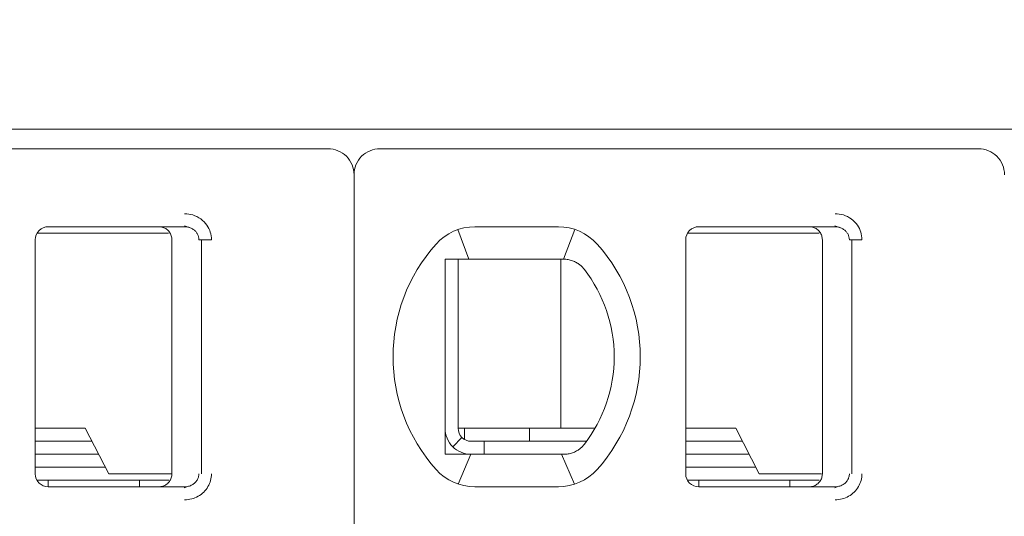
# Model space of a CAD drawing. Header units: millimetres. Extents: x -1114 to 1396, y -630 to 631.
# Tile 632 of 656: x 448.5 to 456.07, y 130.74 to 134.56. Entities that reach past the tile are written whole.
import ezdxf

# ---------------------------------------------------------------- set-up
doc = ezdxf.new("R2010")
doc.units = ezdxf.units.MM
doc.header["$MEASUREMENT"] = 0

msp = doc.modelspace()

# ---------------------------------------------------------------- linework, layer by layer
at = {"lineweight": 18}
for points, knots in [([(1038.9843, -629.7647), (1038.9843, -629.7647), (-1111.4882, -629.7647), (-1111.4882, -629.7647), (-1111.4882, -629.7647), (-1111.4882, -629.7647), (-1111.4882, 630.7883), (-1111.4882, 630.7883), (-1111.4882, 630.7883), (-1111.4882, 630.7883), (1038.9843, 630.7883), (1038.9843, 630.7883)], [0, 0, 0, 0, 0.333333, 0.333333, 0.333333, 0.333333, 0.666667, 0.666667, 0.666667, 0.666667, 1, 1, 1, 1]), ([(451.0729, 133.3657), (451.0729, 133.4187), (451.0518, 133.4696), (451.0143, 133.5071), (451.0143, 133.5071), (450.9768, 133.5446), (450.9259, 133.5657), (450.8729, 133.5657)], [0, 0, 0, 0, 0.5, 0.5, 0.5, 0.5, 1, 1, 1, 1]), ([(451.2729, 133.5657), (451.2198, 133.5657), (451.1689, 133.5446), (451.1314, 133.5071), (451.1314, 133.5071), (451.0939, 133.4696), (451.0729, 133.4187), (451.0729, 133.3657)], [0, 0, 0, 0, 0.5, 0.5, 0.5, 0.5, 1, 1, 1, 1]), ([(456.0729, 133.3657), (456.0729, 133.4187), (456.0518, 133.4696), (456.0143, 133.5071), (456.0143, 133.5071), (455.9768, 133.5446), (455.9259, 133.5657), (455.8729, 133.5657)], [0, 0, 0, 0, 0.5, 0.5, 0.5, 0.5, 1, 1, 1, 1]), ([(449.7703, 133.0657), (449.7923, 133.0658), (449.8135, 133.0626), (449.8346, 133.0558), (449.8346, 133.0558), (449.8557, 133.049), (449.8767, 133.0387), (449.8953, 133.0251), (449.8953, 133.0251), (449.9138, 133.0115), (449.9299, 132.9945), (449.9421, 132.9773), (449.9421, 132.9773), (449.9543, 132.9601), (449.9626, 132.9426), (449.9683, 132.924), (449.9683, 132.924), (449.9741, 132.9055), (449.9772, 132.886), (449.9773, 132.8657)], [0, 0, 0, 0, 0.2, 0.2, 0.2, 0.2, 0.4, 0.4, 0.4, 0.4, 0.6, 0.6, 0.6, 0.6, 0.8, 0.8, 0.8, 0.8, 1, 1, 1, 1]), ([(454.7703, 133.0657), (454.7923, 133.0658), (454.8135, 133.0626), (454.8346, 133.0558), (454.8346, 133.0558), (454.8557, 133.049), (454.8767, 133.0387), (454.8953, 133.0251), (454.8953, 133.0251), (454.9138, 133.0115), (454.9299, 132.9945), (454.9421, 132.9773), (454.9421, 132.9773), (454.9543, 132.9601), (454.9626, 132.9426), (454.9683, 132.924), (454.9683, 132.924), (454.9741, 132.9055), (454.9772, 132.886), (454.9773, 132.8657)], [0, 0, 0, 0, 0.2, 0.2, 0.2, 0.2, 0.4, 0.4, 0.4, 0.4, 0.6, 0.6, 0.6, 0.6, 0.8, 0.8, 0.8, 0.8, 1, 1, 1, 1]), ([(448.7229, 132.9657), (448.6963, 132.9657), (448.6709, 132.9551), (448.6521, 132.9364), (448.6521, 132.9364), (448.6334, 132.9176), (448.6229, 132.8922), (448.6229, 132.8657)], [0, 0, 0, 0, 0.5, 0.5, 0.5, 0.5, 1, 1, 1, 1]), ([(448.7229, 132.9657), (448.6963, 132.9657), (448.6709, 132.9551), (448.6521, 132.9364), (448.6521, 132.9364), (448.6334, 132.9176), (448.6229, 132.8922), (448.6229, 132.8657)], [0, 0, 0, 0, 0.5, 0.5, 0.5, 0.5, 1, 1, 1, 1]), ([(449.6729, 132.8657), (449.6729, 132.8761), (449.6712, 132.8865), (449.668, 132.8965), (449.668, 132.8965), (449.6648, 132.9064), (449.66, 132.9159), (449.6538, 132.9243), (449.6538, 132.9243), (449.6477, 132.9328), (449.6403, 132.9403), (449.6318, 132.9464), (449.6318, 132.9464), (449.6234, 132.9526), (449.6139, 132.9574), (449.604, 132.9607), (449.604, 132.9607), (449.594, 132.964), (449.5834, 132.9657), (449.5729, 132.9657)], [0, 0, 0, 0, 0.2, 0.2, 0.2, 0.2, 0.4, 0.4, 0.4, 0.4, 0.6, 0.6, 0.6, 0.6, 0.8, 0.8, 0.8, 0.8, 1, 1, 1, 1]), ([(449.7703, 132.9657), (449.779, 132.9657), (449.7878, 132.9647), (449.7963, 132.9628), (449.7963, 132.9628), (449.8046, 132.961), (449.8128, 132.9583), (449.8205, 132.9547), (449.8205, 132.9547), (449.8281, 132.9512), (449.8353, 132.9469), (449.8418, 132.9419), (449.8418, 132.9419), (449.848, 132.9371), (449.8536, 132.9317), (449.8586, 132.9258), (449.8586, 132.9258), (449.8631, 132.9203), (449.867, 132.9144), (449.8703, 132.9082), (449.8703, 132.9082), (449.8735, 132.902), (449.876, 132.8954), (449.8778, 132.8886), (449.8778, 132.8886), (449.8798, 132.8811), (449.8808, 132.8734), (449.8808, 132.8657)], [0, 0, 0, 0, 0.142857, 0.142857, 0.142857, 0.142857, 0.285714, 0.285714, 0.285714, 0.285714, 0.428571, 0.428571, 0.428571, 0.428571, 0.571429, 0.571429, 0.571429, 0.571429, 0.714286, 0.714286, 0.714286, 0.714286, 0.857143, 0.857143, 0.857143, 0.857143, 1, 1, 1, 1]), ([(453.7229, 132.9657), (453.6963, 132.9657), (453.6709, 132.9551), (453.6521, 132.9364), (453.6521, 132.9364), (453.6334, 132.9176), (453.6229, 132.8922), (453.6229, 132.8657)], [0, 0, 0, 0, 0.5, 0.5, 0.5, 0.5, 1, 1, 1, 1]), ([(453.7229, 132.9657), (453.6963, 132.9657), (453.6709, 132.9551), (453.6521, 132.9364), (453.6521, 132.9364), (453.6334, 132.9176), (453.6229, 132.8922), (453.6229, 132.8657)], [0, 0, 0, 0, 0.5, 0.5, 0.5, 0.5, 1, 1, 1, 1]), ([(454.6729, 132.8657), (454.6729, 132.8761), (454.6712, 132.8865), (454.668, 132.8965), (454.668, 132.8965), (454.6648, 132.9064), (454.66, 132.9159), (454.6538, 132.9243), (454.6538, 132.9243), (454.6477, 132.9328), (454.6403, 132.9403), (454.6318, 132.9464), (454.6318, 132.9464), (454.6234, 132.9526), (454.6139, 132.9574), (454.604, 132.9607), (454.604, 132.9607), (454.594, 132.964), (454.5834, 132.9657), (454.5729, 132.9657)], [0, 0, 0, 0, 0.2, 0.2, 0.2, 0.2, 0.4, 0.4, 0.4, 0.4, 0.6, 0.6, 0.6, 0.6, 0.8, 0.8, 0.8, 0.8, 1, 1, 1, 1]), ([(454.7703, 132.9657), (454.779, 132.9657), (454.7878, 132.9647), (454.7963, 132.9628), (454.7963, 132.9628), (454.8046, 132.961), (454.8128, 132.9583), (454.8205, 132.9547), (454.8205, 132.9547), (454.8281, 132.9512), (454.8353, 132.9469), (454.8418, 132.9419), (454.8418, 132.9419), (454.848, 132.9371), (454.8536, 132.9317), (454.8586, 132.9258), (454.8586, 132.9258), (454.8631, 132.9203), (454.867, 132.9144), (454.8703, 132.9082), (454.8703, 132.9082), (454.8735, 132.902), (454.876, 132.8954), (454.8778, 132.8886), (454.8778, 132.8886), (454.8798, 132.8811), (454.8808, 132.8734), (454.8808, 132.8657)], [0, 0, 0, 0, 0.142857, 0.142857, 0.142857, 0.142857, 0.285714, 0.285714, 0.285714, 0.285714, 0.428571, 0.428571, 0.428571, 0.428571, 0.571429, 0.571429, 0.571429, 0.571429, 0.714286, 0.714286, 0.714286, 0.714286, 0.857143, 0.857143, 0.857143, 0.857143, 1, 1, 1, 1]), ([(451.8343, 132.7157), (451.8276, 132.7157), (451.8208, 132.7157), (451.8139, 132.7157), (451.8139, 132.7157), (451.8071, 132.7157), (451.8003, 132.7157), (451.7935, 132.7157), (451.7935, 132.7157), (451.7866, 132.7157), (451.7797, 132.7157), (451.7729, 132.7157)], [0, 0, 0, 0, 0.333333, 0.333333, 0.333333, 0.333333, 0.666667, 0.666667, 0.666667, 0.666667, 1, 1, 1, 1]), ([(451.7729, 132.7157), (451.7729, 132.6647), (451.7729, 132.6122), (451.7729, 132.5573), (451.7729, 132.5573), (451.7729, 132.5298), (451.7729, 132.5017), (451.7729, 132.4728), (451.7729, 132.4728), (451.7729, 132.4583), (451.7729, 132.4437), (451.7729, 132.4287), (451.7729, 132.4287), (451.7729, 132.4138), (451.7729, 132.3986), (451.7729, 132.3833), (451.7729, 132.3833), (451.7729, 132.3525), (451.7729, 132.3209), (451.7729, 132.2882), (451.7729, 132.2882), (451.7729, 132.2555), (451.7729, 132.2217), (451.7729, 132.1864), (451.7729, 132.1864), (451.7729, 132.1687), (451.7729, 132.1507), (451.7729, 132.1326), (451.7729, 132.1326), (451.7729, 132.1145), (451.7729, 132.0963), (451.7729, 132.0778), (451.7729, 132.0778), (451.7729, 132.0592), (451.7729, 132.0405), (451.7729, 132.0216), (451.7729, 132.0216), (451.7729, 132.0026), (451.7729, 131.9833), (451.7729, 131.9643), (451.7729, 131.9643), (451.7729, 131.9263), (451.7729, 131.8887), (451.7729, 131.8517), (451.7729, 131.8517), (451.7729, 131.8424), (451.7729, 131.8332), (451.7729, 131.8239), (451.7729, 131.8239), (451.7729, 131.8147), (451.7729, 131.8055), (451.7729, 131.7964), (451.7729, 131.7964), (451.7729, 131.7782), (451.7729, 131.7604), (451.7729, 131.7429), (451.7729, 131.7429), (451.7729, 131.708), (451.7729, 131.6743), (451.7729, 131.6417), (451.7729, 131.6417), (451.7729, 131.6253), (451.7729, 131.6093), (451.7729, 131.5934), (451.7729, 131.5934), (451.7729, 131.5775), (451.7729, 131.5619), (451.7729, 131.5466), (451.7729, 131.5466), (451.7729, 131.5159), (451.7729, 131.4863), (451.7729, 131.4575), (451.7729, 131.4575), (451.7729, 131.4288), (451.7729, 131.4008), (451.7729, 131.3735), (451.7729, 131.3735), (451.7729, 131.3188), (451.7729, 131.2665), (451.7729, 131.2157)], [0, 0, 0, 0, 0.05, 0.05, 0.05, 0.05, 0.1, 0.1, 0.1, 0.1, 0.15, 0.15, 0.15, 0.15, 0.2, 0.2, 0.2, 0.2, 0.25, 0.25, 0.25, 0.25, 0.3, 0.3, 0.3, 0.3, 0.35, 0.35, 0.35, 0.35, 0.4, 0.4, 0.4, 0.4, 0.45, 0.45, 0.45, 0.45, 0.5, 0.5, 0.5, 0.5, 0.55, 0.55, 0.55, 0.55, 0.6, 0.6, 0.6, 0.6, 0.65, 0.65, 0.65, 0.65, 0.7, 0.7, 0.7, 0.7, 0.75, 0.75, 0.75, 0.75, 0.8, 0.8, 0.8, 0.8, 0.85, 0.85, 0.85, 0.85, 0.9, 0.9, 0.9, 0.9, 0.95, 0.95, 0.95, 0.95, 1, 1, 1, 1]), ([(452.002, 132.7157), (451.9969, 132.7157), (451.9917, 132.7157), (451.9864, 132.7157), (451.9864, 132.7157), (451.9811, 132.7157), (451.9758, 132.7157), (451.9704, 132.7157), (451.9704, 132.7157), (451.965, 132.7157), (451.9595, 132.7157), (451.9539, 132.7157), (451.9539, 132.7157), (451.9482, 132.7157), (451.9424, 132.7157), (451.9365, 132.7157), (451.9365, 132.7157), (451.9305, 132.7157), (451.9243, 132.7157), (451.9181, 132.7157), (451.9181, 132.7157), (451.9118, 132.7157), (451.9054, 132.7157), (451.8988, 132.7157), (451.8988, 132.7157), (451.8922, 132.7157), (451.8854, 132.7157), (451.8785, 132.7157), (451.8785, 132.7157), (451.8715, 132.7157), (451.8644, 132.7157), (451.857, 132.7157), (451.857, 132.7157), (451.8497, 132.7157), (451.8421, 132.7157), (451.8343, 132.7157)], [0, 0, 0, 0, 0.111111, 0.111111, 0.111111, 0.111111, 0.222222, 0.222222, 0.222222, 0.222222, 0.333333, 0.333333, 0.333333, 0.333333, 0.444444, 0.444444, 0.444444, 0.444444, 0.555556, 0.555556, 0.555556, 0.555556, 0.666667, 0.666667, 0.666667, 0.666667, 0.777778, 0.777778, 0.777778, 0.777778, 0.888889, 0.888889, 0.888889, 0.888889, 1, 1, 1, 1]), ([(452.6437, 132.7157), (452.6481, 132.7157), (452.6527, 132.7157), (452.6573, 132.7157), (452.6573, 132.7157), (452.6618, 132.7157), (452.6665, 132.7157), (452.6712, 132.7157), (452.6712, 132.7157), (452.6759, 132.7157), (452.6805, 132.7157), (452.6852, 132.7157)], [0, 0, 0, 0, 0.333333, 0.333333, 0.333333, 0.333333, 0.666667, 0.666667, 0.666667, 0.666667, 1, 1, 1, 1]), ([(452.6852, 132.7157), (452.6965, 132.7157), (452.7077, 132.7147), (452.7188, 132.7128), (452.7188, 132.7128), (452.7299, 132.7109), (452.7409, 132.7081), (452.7516, 132.7043), (452.7516, 132.7043), (452.7623, 132.7006), (452.7728, 132.6958), (452.7829, 132.6902)], [0, 0, 0, 0, 0.333333, 0.333333, 0.333333, 0.333333, 0.666667, 0.666667, 0.666667, 0.666667, 1, 1, 1, 1]), ([(452.7829, 132.6902), (452.7912, 132.6856), (452.799, 132.6804), (452.8063, 132.6749), (452.8063, 132.6749), (452.8136, 132.6693), (452.8204, 132.6633), (452.8266, 132.6571), (452.8266, 132.6571), (452.8329, 132.6509), (452.8385, 132.6445), (452.8436, 132.6379)], [0, 0, 0, 0, 0.333333, 0.333333, 0.333333, 0.333333, 0.666667, 0.666667, 0.666667, 0.666667, 1, 1, 1, 1]), ([(451.7729, 131.4157), (451.7729, 131.3626), (451.7939, 131.3117), (451.8314, 131.2742), (451.8314, 131.2742), (451.8689, 131.2367), (451.9198, 131.2157), (451.9729, 131.2157)], [0, 0, 0, 0, 0.5, 0.5, 0.5, 0.5, 1, 1, 1, 1]), ([(451.8729, 131.4157), (451.8729, 131.3891), (451.8834, 131.3637), (451.9021, 131.3449), (451.9021, 131.3449), (451.9209, 131.3262), (451.9463, 131.3157), (451.9729, 131.3157)], [0, 0, 0, 0, 0.5, 0.5, 0.5, 0.5, 1, 1, 1, 1]), ([(452.7829, 131.2411), (452.7728, 131.2355), (452.7623, 131.2307), (452.7516, 131.227), (452.7516, 131.227), (452.7408, 131.2232), (452.7299, 131.2204), (452.7188, 131.2185), (452.7188, 131.2185), (452.7077, 131.2166), (452.6965, 131.2157), (452.6852, 131.2157)], [0, 0, 0, 0, 0.333333, 0.333333, 0.333333, 0.333333, 0.666667, 0.666667, 0.666667, 0.666667, 1, 1, 1, 1]), ([(452.8436, 131.2934), (452.8382, 131.2865), (452.8324, 131.2799), (452.8261, 131.2737), (452.8261, 131.2737), (452.8198, 131.2674), (452.813, 131.2615), (452.8058, 131.2561), (452.8058, 131.2561), (452.7986, 131.2506), (452.791, 131.2456), (452.7829, 131.2411)], [0, 0, 0, 0, 0.333333, 0.333333, 0.333333, 0.333333, 0.666667, 0.666667, 0.666667, 0.666667, 1, 1, 1, 1]), ([(451.7729, 131.2157), (451.7797, 131.2157), (451.7866, 131.2157), (451.7935, 131.2157), (451.7935, 131.2157), (451.8003, 131.2157), (451.8071, 131.2157), (451.8139, 131.2157), (451.8139, 131.2157), (451.8208, 131.2157), (451.8276, 131.2157), (451.8343, 131.2157)], [0, 0, 0, 0, 0.333333, 0.333333, 0.333333, 0.333333, 0.666667, 0.666667, 0.666667, 0.666667, 1, 1, 1, 1]), ([(451.8343, 131.2157), (451.8421, 131.2157), (451.8497, 131.2157), (451.857, 131.2157), (451.857, 131.2157), (451.8644, 131.2157), (451.8715, 131.2157), (451.8785, 131.2157), (451.8785, 131.2157), (451.8854, 131.2157), (451.8922, 131.2157), (451.8988, 131.2157), (451.8988, 131.2157), (451.9054, 131.2157), (451.9118, 131.2157), (451.9181, 131.2157), (451.9181, 131.2157), (451.9243, 131.2157), (451.9305, 131.2157), (451.9364, 131.2157), (451.9364, 131.2157), (451.9424, 131.2157), (451.9482, 131.2157), (451.9539, 131.2157), (451.9539, 131.2157), (451.9595, 131.2157), (451.965, 131.2157), (451.9704, 131.2157), (451.9704, 131.2157), (451.9758, 131.2157), (451.9811, 131.2157), (451.9864, 131.2157), (451.9864, 131.2157), (451.9917, 131.2157), (451.9969, 131.2157), (452.002, 131.2157)], [0, 0, 0, 0, 0.111111, 0.111111, 0.111111, 0.111111, 0.222222, 0.222222, 0.222222, 0.222222, 0.333333, 0.333333, 0.333333, 0.333333, 0.444444, 0.444444, 0.444444, 0.444444, 0.555556, 0.555556, 0.555556, 0.555556, 0.666667, 0.666667, 0.666667, 0.666667, 0.777778, 0.777778, 0.777778, 0.777778, 0.888889, 0.888889, 0.888889, 0.888889, 1, 1, 1, 1]), ([(452.6852, 131.2157), (452.6805, 131.2157), (452.6758, 131.2157), (452.6712, 131.2157), (452.6712, 131.2157), (452.6665, 131.2157), (452.6618, 131.2157), (452.6572, 131.2157), (452.6572, 131.2157), (452.6526, 131.2157), (452.6481, 131.2157), (452.6437, 131.2157)], [0, 0, 0, 0, 0.333333, 0.333333, 0.333333, 0.333333, 0.666667, 0.666667, 0.666667, 0.666667, 1, 1, 1, 1]), ([(448.6229, 131.0657), (448.6229, 131.0391), (448.6334, 131.0137), (448.6521, 130.9949), (448.6521, 130.9949), (448.6709, 130.9762), (448.6963, 130.9657), (448.7229, 130.9657)], [0, 0, 0, 0, 0.5, 0.5, 0.5, 0.5, 1, 1, 1, 1]), ([(448.6229, 131.0657), (448.6229, 131.0391), (448.6334, 131.0137), (448.6521, 130.9949), (448.6521, 130.9949), (448.6709, 130.9762), (448.6963, 130.9657), (448.7229, 130.9657)], [0, 0, 0, 0, 0.5, 0.5, 0.5, 0.5, 1, 1, 1, 1]), ([(449.6729, 131.0657), (449.6729, 131.0552), (449.6712, 131.0448), (449.668, 131.0348), (449.668, 131.0348), (449.6648, 131.0249), (449.66, 131.0154), (449.6538, 131.007), (449.6538, 131.007), (449.6477, 130.9985), (449.6403, 130.991), (449.6318, 130.9849), (449.6318, 130.9849), (449.6234, 130.9787), (449.6139, 130.9739), (449.604, 130.9706), (449.604, 130.9706), (449.594, 130.9673), (449.5834, 130.9657), (449.5729, 130.9657)], [0, 0, 0, 0, 0.2, 0.2, 0.2, 0.2, 0.4, 0.4, 0.4, 0.4, 0.6, 0.6, 0.6, 0.6, 0.8, 0.8, 0.8, 0.8, 1, 1, 1, 1]), ([(449.8808, 131.0657), (449.8808, 131.0572), (449.8795, 131.0487), (449.8772, 131.0405), (449.8772, 131.0405), (449.8748, 131.0323), (449.8714, 131.0244), (449.8669, 131.0171), (449.8669, 131.0171), (449.8623, 131.0097), (449.8567, 131.0028), (449.8502, 130.9967), (449.8502, 130.9967), (449.8436, 130.9904), (449.8362, 130.9849), (449.8281, 130.9805), (449.8281, 130.9805), (449.8196, 130.9757), (449.8103, 130.972), (449.8008, 130.9695), (449.8008, 130.9695), (449.7908, 130.967), (449.7805, 130.9657), (449.7703, 130.9657)], [0, 0, 0, 0, 0.166667, 0.166667, 0.166667, 0.166667, 0.333333, 0.333333, 0.333333, 0.333333, 0.5, 0.5, 0.5, 0.5, 0.666667, 0.666667, 0.666667, 0.666667, 0.833333, 0.833333, 0.833333, 0.833333, 1, 1, 1, 1]), ([(449.9773, 131.0657), (449.9773, 131.0483), (449.9751, 131.0315), (449.9706, 131.0149), (449.9706, 131.0149), (449.966, 130.9984), (449.9592, 130.9821), (449.9504, 130.967), (449.9504, 130.967), (449.9416, 130.9518), (449.9308, 130.938), (449.9179, 130.9254), (449.9179, 130.9254), (449.9051, 130.9129), (449.8902, 130.9018), (449.8745, 130.8928), (449.8745, 130.8928), (449.8588, 130.8839), (449.8423, 130.8773), (449.825, 130.8727), (449.825, 130.8727), (449.8076, 130.8682), (449.7894, 130.8658), (449.7703, 130.8657)], [0, 0, 0, 0, 0.166667, 0.166667, 0.166667, 0.166667, 0.333333, 0.333333, 0.333333, 0.333333, 0.5, 0.5, 0.5, 0.5, 0.666667, 0.666667, 0.666667, 0.666667, 0.833333, 0.833333, 0.833333, 0.833333, 1, 1, 1, 1]), ([(453.6229, 131.0657), (453.6229, 131.0391), (453.6334, 131.0137), (453.6521, 130.9949), (453.6521, 130.9949), (453.6709, 130.9762), (453.6963, 130.9657), (453.7229, 130.9657)], [0, 0, 0, 0, 0.5, 0.5, 0.5, 0.5, 1, 1, 1, 1]), ([(453.6229, 131.0657), (453.6229, 131.0391), (453.6334, 131.0137), (453.6521, 130.9949), (453.6521, 130.9949), (453.6709, 130.9762), (453.6963, 130.9657), (453.7229, 130.9657)], [0, 0, 0, 0, 0.5, 0.5, 0.5, 0.5, 1, 1, 1, 1]), ([(454.6729, 131.0657), (454.6729, 131.0552), (454.6712, 131.0448), (454.668, 131.0348), (454.668, 131.0348), (454.6648, 131.0249), (454.66, 131.0154), (454.6538, 131.007), (454.6538, 131.007), (454.6477, 130.9985), (454.6403, 130.991), (454.6318, 130.9849), (454.6318, 130.9849), (454.6234, 130.9787), (454.6139, 130.9739), (454.604, 130.9706), (454.604, 130.9706), (454.594, 130.9673), (454.5834, 130.9657), (454.5729, 130.9657)], [0, 0, 0, 0, 0.2, 0.2, 0.2, 0.2, 0.4, 0.4, 0.4, 0.4, 0.6, 0.6, 0.6, 0.6, 0.8, 0.8, 0.8, 0.8, 1, 1, 1, 1]), ([(454.8808, 131.0657), (454.8808, 131.0572), (454.8795, 131.0487), (454.8772, 131.0405), (454.8772, 131.0405), (454.8748, 131.0323), (454.8714, 131.0244), (454.8669, 131.0171), (454.8669, 131.0171), (454.8623, 131.0097), (454.8567, 131.0028), (454.8502, 130.9967), (454.8502, 130.9967), (454.8436, 130.9904), (454.8362, 130.9849), (454.8281, 130.9805), (454.8281, 130.9805), (454.8196, 130.9757), (454.8103, 130.972), (454.8008, 130.9695), (454.8008, 130.9695), (454.7908, 130.967), (454.7805, 130.9657), (454.7703, 130.9657)], [0, 0, 0, 0, 0.166667, 0.166667, 0.166667, 0.166667, 0.333333, 0.333333, 0.333333, 0.333333, 0.5, 0.5, 0.5, 0.5, 0.666667, 0.666667, 0.666667, 0.666667, 0.833333, 0.833333, 0.833333, 0.833333, 1, 1, 1, 1]), ([(454.9773, 131.0657), (454.9773, 131.0483), (454.9751, 131.0315), (454.9706, 131.0149), (454.9706, 131.0149), (454.966, 130.9984), (454.9592, 130.9821), (454.9504, 130.967), (454.9504, 130.967), (454.9416, 130.9518), (454.9308, 130.938), (454.9179, 130.9254), (454.9179, 130.9254), (454.9051, 130.9129), (454.8902, 130.9018), (454.8745, 130.8928), (454.8745, 130.8928), (454.8588, 130.8839), (454.8423, 130.8773), (454.825, 130.8727), (454.825, 130.8727), (454.8076, 130.8682), (454.7894, 130.8658), (454.7703, 130.8657)], [0, 0, 0, 0, 0.166667, 0.166667, 0.166667, 0.166667, 0.333333, 0.333333, 0.333333, 0.333333, 0.5, 0.5, 0.5, 0.5, 0.666667, 0.666667, 0.666667, 0.666667, 0.833333, 0.833333, 0.833333, 0.833333, 1, 1, 1, 1])]:
    msp.add_open_spline(points, degree=3, knots=knots, dxfattribs=at)
for points in [[(431.2229, 133.7157), (431.2229, 133.7157), (470.9229, 133.7157), (470.9229, 133.7157)], [(450.8729, 133.5657), (450.8729, 133.5657), (446.2729, 133.5657), (446.2729, 133.5657)], [(455.8729, 133.5657), (455.8729, 133.5657), (451.2729, 133.5657), (451.2729, 133.5657)], [(451.0729, 133.3657), (451.0729, 133.3657), (451.0729, 122.9457), (451.0729, 122.9457)], [(451.0729, 133.3657), (451.0729, 133.3657), (451.0729, 122.9457), (451.0729, 122.9457)], [(449.3037, 132.9157), (449.3037, 132.9157), (448.6362, 132.9157), (448.6362, 132.9157)], [(448.7229, 132.9657), (448.7229, 132.9657), (449.7703, 132.9657), (449.7703, 132.9657)], [(449.7703, 132.9657), (449.7703, 132.9657), (448.7229, 132.9657), (448.7229, 132.9657)], [(449.6476, 132.9157), (449.6476, 132.9157), (449.3037, 132.9157), (449.3037, 132.9157)], [(449.7703, 132.9657), (449.7703, 132.9657), (449.6716, 132.9657), (449.6716, 132.9657)], [(449.7692, 132.9726), (449.7692, 132.9726), (449.8129, 132.9578), (449.8129, 132.9578)], [(452.002, 132.9657), (451.8882, 132.9657), (451.7798, 132.9172), (451.7039, 132.8323)], [(452.002, 132.9657), (451.8882, 132.9657), (451.7798, 132.9172), (451.7039, 132.8323)], [(451.8713, 132.9437), (451.8713, 132.9437), (451.9558, 132.7157), (451.9558, 132.7157)], [(452.002, 132.9657), (452.002, 132.9657), (452.6437, 132.9657), (452.6437, 132.9657)], [(452.002, 132.9657), (452.002, 132.9657), (452.6437, 132.9657), (452.6437, 132.9657)], [(452.9418, 132.8323), (452.8659, 132.9172), (452.7575, 132.9657), (452.6437, 132.9657)], [(452.9418, 132.8323), (452.8659, 132.9172), (452.7575, 132.9657), (452.6437, 132.9657)], [(452.6845, 132.7157), (452.6845, 132.7157), (452.7701, 132.9452), (452.7701, 132.9452)], [(454.3037, 132.9157), (454.3037, 132.9157), (453.6362, 132.9157), (453.6362, 132.9157)], [(453.7229, 132.9657), (453.7229, 132.9657), (454.7703, 132.9657), (454.7703, 132.9657)], [(454.7703, 132.9657), (454.7703, 132.9657), (453.7229, 132.9657), (453.7229, 132.9657)], [(454.6476, 132.9157), (454.6476, 132.9157), (454.3037, 132.9157), (454.3037, 132.9157)], [(454.7703, 132.9657), (454.7703, 132.9657), (454.6716, 132.9657), (454.6716, 132.9657)], [(454.7692, 132.9726), (454.7692, 132.9726), (454.8129, 132.9578), (454.8129, 132.9578)], [(448.6229, 131.0657), (448.6229, 131.0657), (448.6229, 132.8657), (448.6229, 132.8657)], [(448.6229, 131.0657), (448.6229, 131.0657), (448.6229, 132.8657), (448.6229, 132.8657)], [(449.6729, 131.0657), (449.6729, 131.0657), (449.6729, 132.8657), (449.6729, 132.8657)], [(449.8808, 132.8657), (449.8808, 132.8657), (449.9773, 132.8657), (449.9773, 132.8657)], [(449.9006, 131.0657), (449.9006, 131.0657), (449.9006, 132.8657), (449.9006, 132.8657)], [(451.7039, 132.8323), (451.2625, 132.3388), (451.2625, 131.5925), (451.7039, 131.099)], [(451.7039, 132.8323), (451.2625, 132.3388), (451.2625, 131.5925), (451.7039, 131.099)], [(452.9418, 131.099), (453.3832, 131.5925), (453.3832, 132.3388), (452.9418, 132.8323)], [(452.9418, 131.099), (453.3832, 131.5925), (453.3832, 132.3388), (452.9418, 132.8323)], [(453.6229, 131.0657), (453.6229, 131.0657), (453.6229, 132.8657), (453.6229, 132.8657)], [(453.6229, 131.0657), (453.6229, 131.0657), (453.6229, 132.8657), (453.6229, 132.8657)], [(454.6729, 131.0657), (454.6729, 131.0657), (454.6729, 132.8657), (454.6729, 132.8657)], [(454.8808, 132.8657), (454.8808, 132.8657), (454.9773, 132.8657), (454.9773, 132.8657)], [(454.9006, 131.0657), (454.9006, 131.0657), (454.9006, 132.8657), (454.9006, 132.8657)], [(451.8729, 132.7156), (451.8729, 132.7156), (451.8729, 131.4157), (451.8729, 131.4157)], [(452.6437, 132.7157), (452.6437, 132.7157), (452.002, 132.7157), (452.002, 132.7157)], [(452.6619, 132.7156), (452.6619, 132.7156), (452.6619, 131.4157), (452.6619, 131.4157)], [(453.0729, 131.9657), (453.0729, 132.2089), (452.9922, 132.4453), (452.8436, 132.6379)], [(452.8436, 131.2934), (452.9922, 131.486), (453.0729, 131.7224), (453.0729, 131.9657)], [(449.0072, 131.4157), (449.0072, 131.4157), (448.6229, 131.4157), (448.6229, 131.4157)], [(449.1877, 131.0657), (449.1877, 131.0657), (449.0072, 131.4157), (449.0072, 131.4157)], [(451.8729, 131.4157), (451.8729, 131.4157), (452.6324, 131.4157), (452.6324, 131.4157)], [(451.9229, 131.3291), (451.9229, 131.3291), (451.9229, 131.4157), (451.9229, 131.4157)], [(452.4229, 131.3157), (452.4229, 131.3157), (452.4229, 131.4157), (452.4229, 131.4157)], [(452.6324, 131.4157), (452.6324, 131.4157), (452.6832, 131.4157), (452.6832, 131.4157)], [(452.9255, 131.4157), (452.9255, 131.4157), (452.6832, 131.4157), (452.6832, 131.4157)], [(454.0072, 131.4157), (454.0072, 131.4157), (453.6229, 131.4157), (453.6229, 131.4157)], [(454.1877, 131.0657), (454.1877, 131.0657), (454.0072, 131.4157), (454.0072, 131.4157)], [(448.6229, 131.3157), (448.6229, 131.3157), (449.0588, 131.3157), (449.0588, 131.3157)], [(451.9021, 131.3449), (451.9021, 131.3449), (451.8314, 131.2742), (451.8314, 131.2742)], [(452.0729, 131.3157), (452.0729, 131.3157), (451.9729, 131.3157), (451.9729, 131.3157)], [(452.0729, 131.3157), (452.0729, 131.3157), (452.0729, 131.2157), (452.0729, 131.2157)], [(452.0729, 131.3157), (452.0729, 131.3157), (452.8603, 131.3157), (452.8603, 131.3157)], [(453.6229, 131.3157), (453.6229, 131.3157), (454.0588, 131.3157), (454.0588, 131.3157)], [(449.1103, 131.2157), (449.1103, 131.2157), (448.6229, 131.2157), (448.6229, 131.2157)], [(451.8723, 130.9873), (451.8723, 130.9873), (451.9697, 131.2156), (451.9697, 131.2156)], [(452.002, 131.2157), (452.002, 131.2157), (452.6437, 131.2157), (452.6437, 131.2157)], [(452.6667, 131.2157), (452.6667, 131.2157), (452.7679, 130.9854), (452.7679, 130.9854)], [(454.1103, 131.2157), (454.1103, 131.2157), (453.6229, 131.2157), (453.6229, 131.2157)], [(449.1619, 131.1157), (449.1619, 131.1157), (448.6229, 131.1157), (448.6229, 131.1157)], [(451.7039, 131.099), (451.7798, 131.0141), (451.8882, 130.9657), (452.002, 130.9657)], [(451.7039, 131.099), (451.7798, 131.0141), (451.8882, 130.9657), (452.002, 130.9657)], [(452.6437, 130.9657), (452.7575, 130.9657), (452.8659, 131.0141), (452.9418, 131.099)], [(452.6437, 130.9657), (452.7575, 130.9657), (452.8659, 131.0141), (452.9418, 131.099)], [(454.1619, 131.1157), (454.1619, 131.1157), (453.6229, 131.1157), (453.6229, 131.1157)], [(449.6494, 131.0157), (449.6494, 131.0157), (448.6363, 131.0157), (448.6363, 131.0157)], [(448.7229, 130.9657), (448.7229, 130.9657), (448.7229, 131.0157), (448.7229, 131.0157)], [(449.1877, 131.0657), (449.1877, 131.0657), (449.3037, 131.0657), (449.3037, 131.0657)], [(449.3037, 131.0657), (449.3037, 131.0657), (449.6663, 131.0657), (449.6663, 131.0657)], [(449.4229, 131.0157), (449.4229, 131.0157), (449.4229, 130.9657), (449.4229, 130.9657)], [(454.6494, 131.0157), (454.6494, 131.0157), (453.6363, 131.0157), (453.6363, 131.0157)], [(453.7229, 130.9657), (453.7229, 130.9657), (453.7229, 131.0157), (453.7229, 131.0157)], [(454.1877, 131.0657), (454.1877, 131.0657), (454.3037, 131.0657), (454.3037, 131.0657)], [(454.3037, 131.0657), (454.3037, 131.0657), (454.6663, 131.0657), (454.6663, 131.0657)], [(454.4229, 131.0157), (454.4229, 131.0157), (454.4229, 130.9657), (454.4229, 130.9657)], [(448.7229, 130.9657), (448.7229, 130.9657), (449.7703, 130.9657), (449.7703, 130.9657)], [(448.7229, 130.9657), (448.7229, 130.9657), (449.7703, 130.9657), (449.7703, 130.9657)], [(449.7925, 130.9677), (449.7925, 130.9677), (449.7692, 130.9587), (449.7692, 130.9587)], [(449.7703, 130.9588), (449.7703, 130.9588), (449.7703, 130.9657), (449.7703, 130.9657)], [(452.002, 130.9657), (452.002, 130.9657), (452.6437, 130.9657), (452.6437, 130.9657)], [(452.6437, 130.9657), (452.6437, 130.9657), (452.002, 130.9657), (452.002, 130.9657)], [(453.7229, 130.9657), (453.7229, 130.9657), (454.7703, 130.9657), (454.7703, 130.9657)], [(453.7229, 130.9657), (453.7229, 130.9657), (454.7703, 130.9657), (454.7703, 130.9657)], [(454.7925, 130.9677), (454.7925, 130.9677), (454.7692, 130.9587), (454.7692, 130.9587)], [(454.7703, 130.9588), (454.7703, 130.9588), (454.7703, 130.9657), (454.7703, 130.9657)]]:
    msp.add_open_spline(points, degree=3, dxfattribs=at)

doc.saveas('drawing.dxf')
